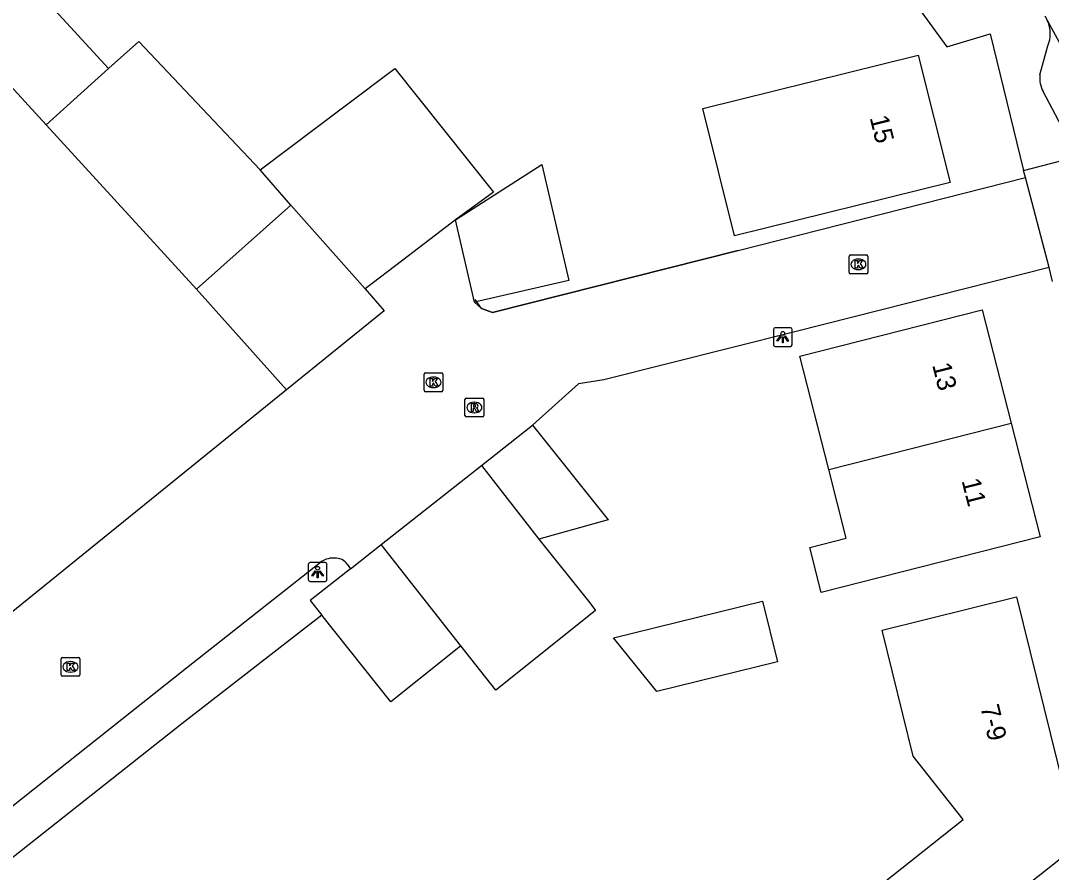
# Model space of a CAD drawing. Extents: x 159503 to 160347, y 382525 to 383272.
# Drawn here: x 159940.8 to 159995.6, y 383175.2 to 383220.5 of the extents above; entities that cross this region are included whole.
import ezdxf

# ---------------------------------------------------------------- set-up
doc = ezdxf.new("R2010")
doc.units = 0
for name, color, linetype in [('IMGEO_Groenvoorziening', 7, 'Continuous'), ('IMGEO_Kolk', 7, 'Continuous'), ('IMGEO_Lichtpunt', 7, 'Continuous'), ('IMGEO_Muur', 7, 'Continuous'), ('IMGEO_Pand', 7, 'Continuous'), ('IMGEO_Pand_nummerreeks', 7, 'Continuous'), ('IMGEO_Rijbaan_lokaal_open', 7, 'Continuous'), ('IMGEO_Rioolput', 7, 'Continuous'), ('IMGEO_Voetpad_open', 7, 'Continuous')]:
    doc.layers.add(name, color=color, linetype=linetype)

msp = doc.modelspace()

# ---------------------------------------------------------------- linework, layer by layer
at = {"layer": 'IMGEO_Groenvoorziening'}
msp.add_lwpolyline([(159956.778, 383188.913), (159949.331, 383183.139), (159934.517, 383171.448), (159934.377, 383171.612), (159925.59, 383164.881)], dxfattribs=at)
at = {"layer": 'IMGEO_Kolk'}
for p, q in [((159984.806, 383207.134), (159984.806, 383207.986)), ((159984.881, 383208.06), (159985.733, 383208.06)), ((159985.294, 383207.84), (159985.319, 383207.84)), ((159985.807, 383207.986), (159985.807, 383207.134)), ((159985.733, 383207.06), (159984.881, 383207.06)), ((159985.317, 383207.28), (159985.292, 383207.28)), ((159962.215, 383200.865), (159962.215, 383201.717)), ((159962.29, 383201.791), (159963.142, 383201.791)), ((159962.703, 383201.571), (159962.728, 383201.571)), ((159963.216, 383201.717), (159963.216, 383200.865)), ((159962.726, 383201.011), (159962.701, 383201.011)), ((159963.142, 383200.791), (159962.29, 383200.791)), ((159942.915, 383185.738), (159942.915, 383186.59)), ((159942.99, 383186.664), (159943.842, 383186.664)), ((159943.403, 383186.444), (159943.428, 383186.444)), ((159943.916, 383186.59), (159943.916, 383185.738)), ((159943.842, 383185.664), (159942.99, 383185.664)), ((159943.426, 383185.884), (159943.401, 383185.884))]:
    msp.add_line(p, q, dxfattribs=at)
for points in [[(159984.806, 383207.134), (159984.806, 383207.986)], [(159984.881, 383208.06), (159985.733, 383208.06)], [(159985.127, 383207.76), (159985.25, 383207.76), (159985.25, 383207.609), (159985.38, 383207.76), (159985.544, 383207.76), (159985.398, 383207.609), (159985.551, 383207.36), (159985.399, 383207.36), (159985.314, 383207.524), (159985.25, 383207.457), (159985.25, 383207.36), (159985.127, 383207.36), (159985.127, 383207.76)], [(159985.807, 383207.986), (159985.807, 383207.134)], [(159985.733, 383207.06), (159984.881, 383207.06)], [(159962.215, 383200.865), (159962.215, 383201.717)], [(159962.29, 383201.791), (159963.142, 383201.791)], [(159963.216, 383201.717), (159963.216, 383200.865)], [(159962.536, 383201.491), (159962.659, 383201.491), (159962.659, 383201.34), (159962.789, 383201.491), (159962.953, 383201.491), (159962.807, 383201.34), (159962.96, 383201.091), (159962.808, 383201.091), (159962.723, 383201.255), (159962.659, 383201.188), (159962.659, 383201.091), (159962.536, 383201.091), (159962.536, 383201.491)], [(159963.142, 383200.791), (159962.29, 383200.791)], [(159942.915, 383185.738), (159942.915, 383186.59)], [(159942.99, 383186.664), (159943.842, 383186.664)], [(159943.236, 383186.364), (159943.359, 383186.364), (159943.359, 383186.213), (159943.489, 383186.364), (159943.653, 383186.364), (159943.507, 383186.213), (159943.66, 383185.964), (159943.508, 383185.964), (159943.423, 383186.128), (159943.359, 383186.061), (159943.359, 383185.964), (159943.236, 383185.964), (159943.236, 383186.364)], [(159943.916, 383186.59), (159943.916, 383185.738)], [(159943.842, 383185.664), (159942.99, 383185.664)]]:
    msp.add_lwpolyline(points, dxfattribs=at)
for centre, start, end in [((159984.883, 383207.984), 91.552, 178.448), ((159984.883, 383207.984), 91.552, 178.448), ((159985.731, 383207.984), 1.552, 88.448), ((159985.731, 383207.984), 1.552, 88.448), ((159984.883, 383207.136), 181.552, 268.448), ((159984.883, 383207.136), 181.552, 268.448), ((159985.731, 383207.136), 271.552, 358.448), ((159985.731, 383207.136), 271.552, 358.448), ((159962.292, 383201.715), 91.552, 178.448), ((159962.292, 383201.715), 91.552, 178.448), ((159963.14, 383201.715), 1.552, 88.448), ((159963.14, 383201.715), 1.552, 88.448), ((159962.292, 383200.867), 181.552, 268.448), ((159962.292, 383200.867), 181.552, 268.448), ((159963.14, 383200.867), 271.552, 358.448), ((159963.14, 383200.867), 271.552, 358.448), ((159942.992, 383186.588), 91.552, 178.448), ((159942.992, 383186.588), 91.552, 178.448), ((159943.84, 383186.588), 1.552, 88.448), ((159943.84, 383186.588), 1.552, 88.448), ((159942.992, 383185.74), 181.552, 268.448), ((159942.992, 383185.74), 181.552, 268.448), ((159943.84, 383185.74), 271.552, 358.448), ((159943.84, 383185.74), 271.552, 358.448)]:
    msp.add_arc(centre, 0.0765, start, end, dxfattribs=at)
for centre, major_axis, ratio, start_param, end_param in [((159985.293, 383207.56), (-0.387, 0.002), 0.722429, 4.712389, 7.853982), ((159985.318, 383207.56), (-0.39, 0.002), 0.717154, 1.570796, 4.712389), ((159962.702, 383201.291), (-0.387, 0.002), 0.722429, 4.712389, 7.853982), ((159962.727, 383201.291), (-0.39, 0.002), 0.717154, 1.570796, 4.712389), ((159943.402, 383186.164), (-0.387, 0.002), 0.722429, 4.712389, 7.853982), ((159943.427, 383186.164), (-0.39, 0.002), 0.717154, 1.570796, 4.712389)]:
    msp.add_ellipse(centre, major_axis=major_axis, ratio=ratio, start_param=start_param, end_param=end_param, dxfattribs=at)
at = {"layer": 'IMGEO_Lichtpunt'}
for p, q in [((159980.785, 383204.096), (159980.785, 383203.289)), ((159980.785, 383204.096), (159980.785, 383203.289)), ((159981.687, 383204.191), (159980.879, 383204.191)), ((159981.687, 383204.191), (159980.879, 383204.191)), ((159981.781, 383203.289), (159981.781, 383204.096)), ((159981.781, 383203.289), (159981.781, 383204.096)), ((159980.879, 383203.195), (159981.687, 383203.195)), ((159980.879, 383203.195), (159981.687, 383203.195)), ((159956.958, 383191.705), (159956.15, 383191.705)), ((159956.958, 383191.705), (159956.15, 383191.705)), ((159956.056, 383191.61), (159956.056, 383190.803)), ((159956.056, 383191.61), (159956.056, 383190.803)), ((159957.052, 383190.803), (159957.052, 383191.61)), ((159957.052, 383190.803), (159957.052, 383191.61)), ((159956.15, 383190.709), (159956.958, 383190.709)), ((159956.15, 383190.709), (159956.958, 383190.709))]:
    msp.add_line(p, q, dxfattribs=at)
for points in [[(159981.159, 383203.76), (159981.198, 383203.732), (159981.01, 383203.47), (159980.972, 383203.497), (159981.159, 383203.76)], [(159981.261, 383203.712), (159981.308, 383203.712), (159981.308, 383203.39), (159981.261, 383203.39), (159981.261, 383203.712)], [(159981.371, 383203.732), (159981.409, 383203.759), (159981.596, 383203.497), (159981.557, 383203.469), (159981.371, 383203.732)], [(159956.43, 383191.274), (159956.469, 383191.246), (159956.281, 383190.984), (159956.243, 383191.011), (159956.43, 383191.274)], [(159956.532, 383191.226), (159956.579, 383191.226), (159956.579, 383190.904), (159956.532, 383190.904), (159956.532, 383191.226)], [(159956.642, 383191.246), (159956.68, 383191.273), (159956.867, 383191.011), (159956.828, 383190.983), (159956.642, 383191.246)]]:
    msp.add_lwpolyline(points, dxfattribs=at)
for centre in [(159981.284, 383203.894), (159956.555, 383191.408)]:
    msp.add_circle(centre, 0.0994, dxfattribs=at)
for centre, start, end in [((159980.879, 383204.096), 90, 180), ((159980.879, 383204.096), 90, 180), ((159981.687, 383204.096), 0, 90), ((159981.687, 383204.096), 0, 90), ((159980.879, 383203.289), 180, 270), ((159980.879, 383203.289), 180, 270), ((159981.687, 383203.289), 270, 0), ((159981.687, 383203.289), 270, 360), ((159956.15, 383191.61), 90, 180), ((159956.15, 383191.61), 90, 180), ((159956.958, 383191.61), 0, 90), ((159956.958, 383191.61), 0, 90), ((159956.15, 383190.803), 180, 270), ((159956.15, 383190.803), 180, 270), ((159956.958, 383190.803), 270, 0), ((159956.958, 383190.803), 270, 360)]:
    msp.add_arc(centre, 0.0946, start, end, dxfattribs=at)
at = {"layer": 'IMGEO_Muur'}
for points in [[(159978.905, 383208.304), (159965.852, 383204.995), (159965.265, 383205.21), (159964.924, 383205.691)], [(159981.927, 383203.98), (159971.778, 383201.419), (159970.429, 383201.218)], [(159967.985, 383199.013), (159970.429, 383201.218)]]:
    msp.add_lwpolyline(points, dxfattribs=at)
at = {"layer": 'IMGEO_Pand'}
for points in [[(159936.344, 383224.902), (159937.936, 383226.121), (159945.439, 383217.971)], [(159945.439, 383217.971), (159947.043, 383219.411), (159953.504, 383212.592)], [(159988.484, 383218.686), (159990.183, 383211.918), (159978.714, 383209.071), (159977.032, 383215.845), (159988.484, 383218.686)], [(159939.275, 383218.08), (159942.114, 383214.985)], [(159942.114, 383214.985), (159945.439, 383217.971)], [(159953.504, 383212.592), (159957.942, 383215.931), (159960.652, 383217.97), (159965.903, 383211.401), (159963.887, 383209.93)], [(159942.114, 383214.985), (159950.121, 383206.241)], [(159955.132, 383210.703), (159953.504, 383212.592)], [(159963.887, 383209.93), (159968.478, 383212.864), (159969.902, 383206.708), (159964.9, 383205.55)], [(159950.121, 383206.241), (159955.132, 383210.703)], [(159955.132, 383210.703), (159959.089, 383206.26)], [(159963.887, 383209.93), (159963.654, 383209.76), (159961.078, 383207.785), (159959.089, 383206.26)], [(159964.9, 383205.55), (159963.887, 383209.93)], [(159954.892, 383200.883), (159950.121, 383206.241)], [(159983.731, 383196.649), (159982.2, 383202.683), (159991.891, 383205.143), (159993.433, 383199.113)], [(159954.892, 383200.883), (159939.408, 383188.369)], [(159965.258, 383196.864), (159967.985, 383199.013)], [(159967.985, 383199.013), (159971.995, 383193.972), (159968.322, 383192.952)], [(159993.433, 383199.113), (159994.975, 383193.082), (159983.324, 383190.124), (159982.731, 383192.518), (159984.656, 383193.005), (159983.731, 383196.649)], [(159983.731, 383196.649), (159993.433, 383199.113)], [(159959.927, 383192.663), (159965.258, 383196.864)], [(159965.258, 383196.864), (159968.322, 383192.952)], [(159968.322, 383192.952), (159971.02, 383189.56), (159971.336, 383189.165), (159966.027, 383184.921), (159964.17, 383187.277)], [(159958.299, 383191.38), (159959.927, 383192.663)], [(159964.17, 383187.277), (159959.927, 383192.663)], [(159958.299, 383191.38), (159956.157, 383189.692), (159956.778, 383188.913)], [(159972.293, 383187.715), (159980.201, 383189.659), (159980.997, 383186.424), (159974.595, 383184.85), (159972.293, 383187.715)], [(159984.351, 383172.885), (159990.881, 383178.054), (159988.215, 383181.422), (159986.562, 383188.124), (159988.86, 383188.691), (159993.714, 383189.888), (159996.968, 383176.687), (159994.184, 383174.484), (159997.738, 383169.994), (159994.233, 383167.22), (159993.625, 383167.988), (159990.5, 383165.513), (159991.114, 383164.737), (159990.923, 383164.586)], [(159964.17, 383187.277), (159960.597, 383184.421), (159960.453, 383184.307), (159956.778, 383188.913)]]:
    msp.add_lwpolyline(points, dxfattribs=at)
at = {"layer": 'IMGEO_Rijbaan_lokaal_open'}
for points in [[(159995.219, 383220.768), (159995.36, 383220.508)], [(159995.36, 383220.508), (159997.004, 383217.494)], [(159964.9, 383205.55), (159965.265, 383205.21), (159965.852, 383204.995), (159978.905, 383208.304), (159994.181, 383212.176)], [(159995.441, 383207.389), (159994.181, 383212.176)], [(159995.441, 383207.389), (159981.927, 383203.98), (159971.778, 383201.419), (159970.429, 383201.218), (159967.985, 383199.013)], [(159959.089, 383206.26), (159960.096, 383205.087), (159954.892, 383200.883)], [(159936.24, 383175.536), (159949.591, 383186.117), (159956.709, 383191.729)], [(159958.123, 383191.626), (159958.299, 383191.38)]]:
    msp.add_lwpolyline(points, dxfattribs=at)
for centre, radius, start, end in [((159957.401, 383190.761), 1.19, 82.6136, 125.5546), ((159957.509, 383191.187), 0.755, 35.517, 86.5449)]:
    msp.add_arc(centre, radius, start, end, dxfattribs=at)
at = {"layer": 'IMGEO_Rioolput'}
for p, q in [((159964.462, 383200.452), (159965.314, 383200.452)), ((159964.387, 383199.526), (159964.387, 383200.378)), ((159964.875, 383200.232), (159964.9, 383200.232)), ((159965.388, 383200.378), (159965.388, 383199.526)), ((159965.314, 383199.452), (159964.462, 383199.452)), ((159964.898, 383199.672), (159964.873, 383199.672))]:
    msp.add_line(p, q, dxfattribs=at)
for points in [[(159964.462, 383200.452), (159965.314, 383200.452)], [(159964.387, 383199.526), (159964.387, 383200.378)], [(159964.976, 383200.15), (159964.724, 383200.152), (159964.724, 383199.752)], [(159964.724, 383199.752), (159964.848, 383199.752), (159964.848, 383199.914), (159964.859, 383199.914)], [(159964.902, 383200.071), (159964.848, 383200.071), (159964.848, 383199.99)], [(159964.848, 383199.99), (159964.9, 383199.99)], [(159964.906, 383199.885), (159964.977, 383199.752), (159965.117, 383199.752), (159965.052, 383199.878)], [(159965.388, 383200.378), (159965.388, 383199.526)], [(159965.314, 383199.452), (159964.462, 383199.452)]]:
    msp.add_lwpolyline(points, dxfattribs=at)
for centre, radius, start, end in [((159964.464, 383200.376), 0.0765, 91.552, 178.448), ((159964.464, 383200.376), 0.0765, 91.552, 178.448), ((159965.312, 383200.376), 0.0765, 1.552, 88.448), ((159965.312, 383200.376), 0.0765, 1.552, 88.448), ((159964.858, 383199.861), 0.0533, 26.0293, 88.6989), ((159964.884, 383200.179), 0.19, 274.7715, 282.9687), ((159964.908, 383199.975), 0.0964, 77.0061, 93.1865), ((159964.922, 383200.032), 0.0378, 276.6634, 79.6772), ((159964.975, 383200.04), 0.109, 350.3612, 89.416), ((159964.973, 383200.04), 0.112, 277.5842, 350.9817), ((159964.957, 383199.825), 0.108, 29.5134, 73.7905), ((159964.464, 383199.528), 0.0765, 181.552, 268.448), ((159964.464, 383199.528), 0.0765, 181.552, 268.448), ((159965.312, 383199.528), 0.0765, 271.552, 358.448), ((159965.312, 383199.528), 0.0765, 271.552, 358.448)]:
    msp.add_arc(centre, radius, start, end, dxfattribs=at)
for centre, major_axis, ratio, start_param, end_param in [((159964.874, 383199.952), (-0.387, 0.002), 0.722429, 4.712389, 7.853982), ((159964.899, 383199.952), (-0.39, 0.002), 0.717154, 1.570796, 4.712389)]:
    msp.add_ellipse(centre, major_axis=major_axis, ratio=ratio, start_param=start_param, end_param=end_param, dxfattribs=at)
at = {"layer": 'IMGEO_Voetpad_open'}
for points in [[(159986.389, 383224.102), (159990.005, 383219.117), (159992.305, 383219.82), (159994.09, 383212.547)], [(159994.96, 383217.63), (159995.379, 383219.171)], [(159996.951, 383213.297), (159995.131, 383216.743)], [(159994.09, 383212.547), (159996.951, 383213.297)], [(159994.181, 383212.176), (159994.09, 383212.547)], [(159995.626, 383206.655), (159995.441, 383207.389)]]:
    msp.add_lwpolyline(points, dxfattribs=at)
for centre, radius, start, end in [((159993.788, 383219.817), 1.717, 337.8988, 23.7296), ((159996.328, 383217.434), 1.382, 171.8342, 209.9896)]:
    msp.add_arc(centre, radius, start, end, dxfattribs=at)

# ---------------------------------------------------------------- texts
at = {"layer": 'IMGEO_Pand_nummerreeks'}
for s, rotation, p in [('15', 283.941, (159985.899, 383215.363)), ('13', 284.2403, (159989.223, 383202.214)), ('11', 284.2403, (159990.785, 383196.065)), ('7-9', 283.8472, (159991.78, 383184.029))]:
    msp.add_text(s, height=1, rotation=rotation, dxfattribs=at).set_placement(p)

doc.saveas('drawing.dxf')
